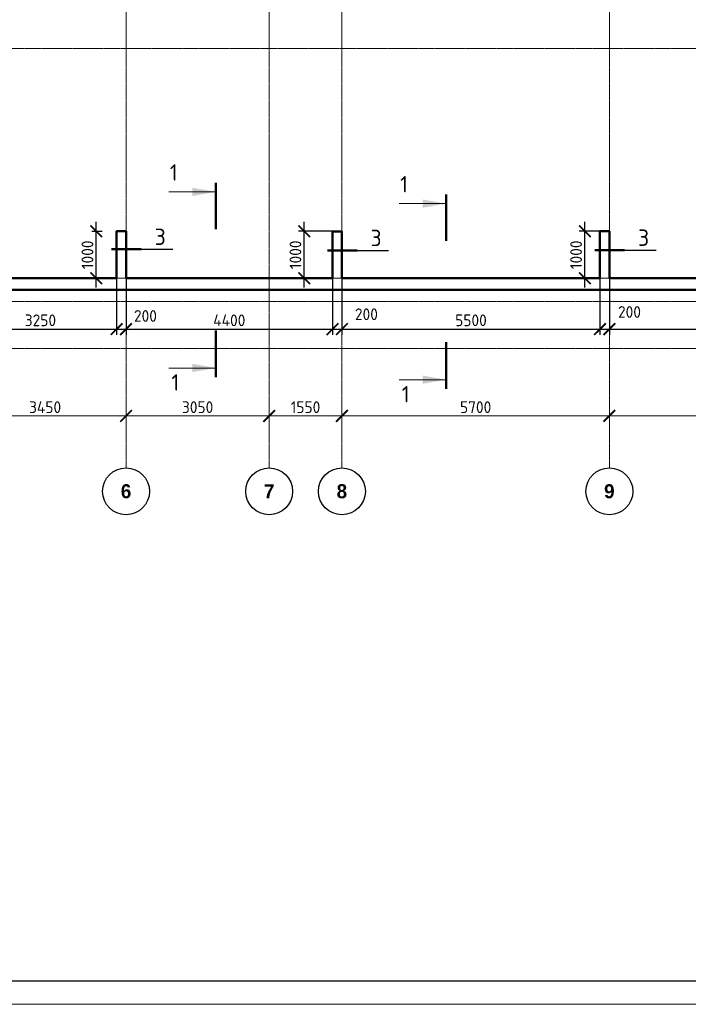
# Model space of a CAD drawing. Header units: millimetres. Extents: x 263826 to 1718326, y -423071 to 70137.
# Tile 475 of 486: x 1170373 to 1184620, y -143340 to -122340. Entities that reach past the tile are written whole.
import ezdxf

# ---------------------------------------------------------------- set-up
doc = ezdxf.new("R2010")
doc.units = ezdxf.units.MM
doc.linetypes.add('______5', pattern=[1100, 800, -100, 100, -100])
doc.linetypes.add('осевая', pattern=[50.8, 31.75, -6.35, 6.35, -6.35])
doc.layers.add('PDF7_Text', color=7, linetype='Continuous')
doc.layers.add('ТОЛСТЫЕ_ОСНОВНЫЕ', color=6, linetype='Continuous')
for name, color, linetype, lineweight in [('Выноски', 20, 'Continuous', 20), ('Конструкции 0.5', 5, 'Continuous', 50), ('Оси', 40, '______5', 18), ('размер', 1, 'Continuous', 25), ('РАЗМЕРЫ', 1, 'Continuous', 9), ('Текст', 7, 'Continuous', 25), ('ТОНКИЕ', 7, 'Continuous', 9)]:
    doc.layers.add(name, color=color, linetype=linetype, lineweight=lineweight)
doc.styles.add('Century Gothic', font='GOTHIC.TTF')
doc.styles.add('GOST-2.304_Type-B', font='GOST_Common.ttf')
doc.styles.add('PDF Times New Roman', font='times.ttf')
doc.styles.add('ГОСТ', font='GOST_Common.ttf')
doc.dimstyles.new('СПДС', dxfattribs={"dimscale": 100, "dimtxt": 2.5, "dimasz": 2.5, "dimexe": 1.25, "dimexo": 0, "dimtad": 1, "dimdec": 0, "dimtxsty": 'GOST-2.304_Type-B', "dimblk": 'ARCHTICK', "dimcen": 2.5, "dimdle": 2, "dimadec": 0, "dimazin": 2, "dimtfac": 0.75, "dimtdec": 0, "dimtmove": 1, "dimatfit": 3, "dimfxl": 1, "dimtolj": 1, "dimarcsym": 1})

# ---------------------------------------------------------------- blocks, each defined once
blk = doc.blocks.new('штамп кж1.1')
at = {"layer": 'PDF7_Text', "insert": (410912, -84467), "char_height": 180, "width": 6881.02, "attachment_point": 7, "style": 'PDF Times New Roman'}
blk.add_mtext('\\pi1015.18152;Жилой дом со встроенными помещениями \\P\\pi311.27381;общественно-делового и коммерческого назначения на \\P\\pi667.38051;первом этаже здания и встроенно-пристроенным \\P\\pi874.76335;поликлиническим учреждением (поз. 2.2-2.3)', dxfattribs=at)
at = {"layer": 'Текст', "color": 7, "insert": (411117, -81801), "char_height": 250, "attachment_point": 1, "style": 'ГОСТ'}
blk.add_mtext_dynamic_manual_height_columns('\\pi594.35517;{\\fTimes New Roman|b0|i0|c204|p18;\\C256;Строительство жилого комплекса со  встроенными помещениями \\P\\pi1441.86779;общественного-делового, коммерческого назначения и \\P\\pi41.3631;поликлиническим учреждением по адресу: г. Чита, ул. 1-я Коллективная}', width=11543.07, gutter_width=12.5, heights=[0], dxfattribs=at)
blk = doc.blocks.new('NSY101')
at = {"color": 0, "linetype": 'ByBlock', "lineweight": -2}
blk.add_circle((0, 0), 50, dxfattribs=at)
blk = doc.blocks.new('_ArchTick')
at = {"color": 0, "linetype": 'ByBlock', "const_width": 0.15}
blk.add_lwpolyline([(-0.5, -0.5), (0.5, 0.5)], dxfattribs=at)
blk = doc.blocks.new('*D3819')
at = {"layer": 'DEFPOINTS', "color": 0, "lineweight": 0, "transparency": 16777216}
for p in [(487805, -129926), (491255, -129833), (491255, -130107)]:
    blk.add_point(p, dxfattribs=at)
at = {"layer": 'РАЗМЕРЫ', "color": 0, "lineweight": -2, "transparency": 16777216}
for p, q in [((487805, -129926), (487805, -129708)), ((491255, -130107), (491255, -129708)), ((487605, -129833), (491455, -129833))]:
    blk.add_line(p, q, dxfattribs=at)
at = {"layer": 'РАЗМЕРЫ', "color": 0, "lineweight": -2, "transparency": 16777216, "xscale": 250, "yscale": 250, "zscale": 250, "rotation": 180}
blk.add_blockref('_ArchTick', (487805, -129833), dxfattribs=at)
at = {"layer": 'РАЗМЕРЫ', "color": 0, "lineweight": -2, "transparency": 16777216, "xscale": 250, "yscale": 250, "zscale": 250}
blk.add_blockref('_ArchTick', (491255, -129833), dxfattribs=at)
at = {"layer": 'РАЗМЕРЫ', "color": 0, "transparency": 16777216, "insert": (489530, -129646), "char_height": 250, "attachment_point": 5, "style": 'GOST-2.304_Type-B'}
blk.add_mtext('\\A1;3450', dxfattribs=at)
blk = doc.blocks.new('*D3820')
at = {"layer": 'DEFPOINTS', "color": 0, "lineweight": 0, "transparency": 16777216}
for p in [(494305, -129833), (491255, -130136), (494305, -130050)]:
    blk.add_point(p, dxfattribs=at)
at = {"layer": 'РАЗМЕРЫ', "color": 0, "lineweight": -2, "transparency": 16777216}
for p, q in [((491255, -130136), (491255, -129708)), ((494305, -130050), (494305, -129708)), ((491055, -129833), (494505, -129833))]:
    blk.add_line(p, q, dxfattribs=at)
at = {"layer": 'РАЗМЕРЫ', "color": 0, "lineweight": -2, "transparency": 16777216, "xscale": 250, "yscale": 250, "zscale": 250, "rotation": 180}
blk.add_blockref('_ArchTick', (491255, -129833), dxfattribs=at)
at = {"layer": 'РАЗМЕРЫ', "color": 0, "lineweight": -2, "transparency": 16777216, "xscale": 250, "yscale": 250, "zscale": 250}
blk.add_blockref('_ArchTick', (494305, -129833), dxfattribs=at)
at = {"layer": 'РАЗМЕРЫ', "color": 0, "transparency": 16777216, "insert": (492780, -129646), "char_height": 250, "attachment_point": 5, "style": 'GOST-2.304_Type-B'}
blk.add_mtext('\\A1;3050', dxfattribs=at)
blk = doc.blocks.new('*D3821')
at = {"layer": 'DEFPOINTS', "color": 0, "lineweight": 0, "transparency": 16777216}
for p in [(495855, -129833), (494305, -130050), (495855, -130098)]:
    blk.add_point(p, dxfattribs=at)
at = {"layer": 'РАЗМЕРЫ', "color": 0, "lineweight": -2, "transparency": 16777216}
for p, q in [((494305, -130050), (494305, -129708)), ((495855, -130098), (495855, -129708)), ((494105, -129833), (496055, -129833))]:
    blk.add_line(p, q, dxfattribs=at)
at = {"layer": 'РАЗМЕРЫ', "color": 0, "lineweight": -2, "transparency": 16777216, "xscale": 250, "yscale": 250, "zscale": 250, "rotation": 180}
blk.add_blockref('_ArchTick', (494305, -129833), dxfattribs=at)
at = {"layer": 'РАЗМЕРЫ', "color": 0, "lineweight": -2, "transparency": 16777216, "xscale": 250, "yscale": 250, "zscale": 250}
blk.add_blockref('_ArchTick', (495855, -129833), dxfattribs=at)
at = {"layer": 'РАЗМЕРЫ', "color": 0, "transparency": 16777216, "insert": (495080, -129646), "char_height": 250, "attachment_point": 5, "style": 'GOST-2.304_Type-B'}
blk.add_mtext('\\A1;1550', dxfattribs=at)
blk = doc.blocks.new('*D3822')
at = {"layer": 'DEFPOINTS', "color": 0, "lineweight": 0, "transparency": 16777216}
for p in [(501555, -129833), (495855, -130094), (501555, -130113)]:
    blk.add_point(p, dxfattribs=at)
at = {"layer": 'РАЗМЕРЫ', "color": 0, "lineweight": -2, "transparency": 16777216}
for p, q in [((495855, -130094), (495855, -129708)), ((501555, -130113), (501555, -129708)), ((495655, -129833), (501755, -129833))]:
    blk.add_line(p, q, dxfattribs=at)
at = {"layer": 'РАЗМЕРЫ', "color": 0, "lineweight": -2, "transparency": 16777216, "xscale": 250, "yscale": 250, "zscale": 250, "rotation": 180}
blk.add_blockref('_ArchTick', (495855, -129833), dxfattribs=at)
at = {"layer": 'РАЗМЕРЫ', "color": 0, "lineweight": -2, "transparency": 16777216, "xscale": 250, "yscale": 250, "zscale": 250}
blk.add_blockref('_ArchTick', (501555, -129833), dxfattribs=at)
at = {"layer": 'РАЗМЕРЫ', "color": 0, "transparency": 16777216, "insert": (498705, -129646), "char_height": 250, "attachment_point": 5, "style": 'GOST-2.304_Type-B'}
blk.add_mtext('\\A1;5700', dxfattribs=at)
blk = doc.blocks.new('*D3823')
at = {"layer": 'DEFPOINTS', "color": 0, "lineweight": 0, "transparency": 16777216}
for p in [(505955, -129830), (501555, -130117), (505955, -130013)]:
    blk.add_point(p, dxfattribs=at)
at = {"layer": 'РАЗМЕРЫ', "color": 0, "lineweight": -2, "transparency": 16777216}
for p, q in [((501555, -130117), (501555, -129705)), ((505955, -130013), (505955, -129705)), ((501355, -129830), (506155, -129830))]:
    blk.add_line(p, q, dxfattribs=at)
at = {"layer": 'РАЗМЕРЫ', "color": 0, "lineweight": -2, "transparency": 16777216, "xscale": 250, "yscale": 250, "zscale": 250, "rotation": 180}
blk.add_blockref('_ArchTick', (501555, -129830), dxfattribs=at)
at = {"layer": 'РАЗМЕРЫ', "color": 0, "lineweight": -2, "transparency": 16777216, "xscale": 250, "yscale": 250, "zscale": 250}
blk.add_blockref('_ArchTick', (505955, -129830), dxfattribs=at)
at = {"layer": 'РАЗМЕРЫ', "color": 0, "transparency": 16777216, "insert": (503755, -129643), "char_height": 250, "attachment_point": 5, "style": 'GOST-2.304_Type-B'}
blk.add_mtext('\\A1;4400', dxfattribs=at)
blk = doc.blocks.new('*U2651')
at = {"layer": 'ТОЛСТЫЕ_ОСНОВНЫЕ', "color": 6}
blk.add_lwpolyline([(20, 5), (886, 5), (886, 415), (20, 415)], close=True, dxfattribs=at)
at = {"layer": 'ТОНКИЕ'}
blk.add_lwpolyline([(0, 0), (891, 0), (891, 420), (0, 420)], close=True, dxfattribs=at)
blk = doc.blocks.new('*D2675')
at = {"color": 0, "lineweight": -2, "transparency": 16777216}
for p, q in [((1172438, -127854), (1172438, -129065)), ((1169189, -128354), (1169189, -129065)), ((1168989, -128940), (1172638, -128940))]:
    blk.add_line(p, q, dxfattribs=at)
at = {"layer": 'DEFPOINTS', "color": 0, "transparency": 16777216}
for p in [(1172438, -127854), (1169189, -128354), (1172438, -128940)]:
    blk.add_point(p, dxfattribs=at)
at = {"color": 0, "lineweight": -2, "transparency": 16777216, "xscale": 250, "yscale": 250, "zscale": 250, "rotation": 180}
blk.add_blockref('_ArchTick', (1169189, -128940), dxfattribs=at)
at = {"color": 0, "lineweight": -2, "transparency": 16777216, "xscale": 250, "yscale": 250, "zscale": 250}
blk.add_blockref('_ArchTick', (1172438, -128940), dxfattribs=at)
at = {"color": 0, "transparency": 16777216, "insert": (1170814, -128752), "char_height": 250, "attachment_point": 5, "style": 'GOST-2.304_Type-B'}
blk.add_mtext('\\A1;3250', dxfattribs=at)
blk = doc.blocks.new('*D2676')
at = {"color": 0, "lineweight": -2, "transparency": 16777216}
for p, q in [((1172438, -127854), (1172438, -129065)), ((1172639, -127854), (1172639, -129065)), ((1172238, -128940), (1172839, -128940))]:
    blk.add_line(p, q, dxfattribs=at)
at = {"layer": 'DEFPOINTS', "color": 0, "transparency": 16777216}
for p in [(1172438, -127854), (1172639, -127854), (1172639, -128940)]:
    blk.add_point(p, dxfattribs=at)
at = {"color": 0, "lineweight": -2, "transparency": 16777216, "xscale": 250, "yscale": 250, "zscale": 250, "rotation": 180}
blk.add_blockref('_ArchTick', (1172438, -128940), dxfattribs=at)
at = {"color": 0, "lineweight": -2, "transparency": 16777216, "xscale": 250, "yscale": 250, "zscale": 250}
blk.add_blockref('_ArchTick', (1172639, -128940), dxfattribs=at)
at = {"color": 0, "transparency": 16777216, "insert": (1173052, -128659), "char_height": 250, "attachment_point": 5, "style": 'GOST-2.304_Type-B'}
blk.add_mtext('\\A1;200', dxfattribs=at)
blk = doc.blocks.new('*D2677')
at = {"color": 0, "lineweight": -2, "transparency": 16777216}
for p, q in [((1172639, -127854), (1172639, -129065)), ((1177038, -127854), (1177038, -129065)), ((1172439, -128940), (1177238, -128940))]:
    blk.add_line(p, q, dxfattribs=at)
at = {"layer": 'DEFPOINTS', "color": 0, "transparency": 16777216}
for p in [(1172639, -127854), (1177038, -127854), (1177038, -128940)]:
    blk.add_point(p, dxfattribs=at)
at = {"color": 0, "lineweight": -2, "transparency": 16777216, "xscale": 250, "yscale": 250, "zscale": 250, "rotation": 180}
blk.add_blockref('_ArchTick', (1172639, -128940), dxfattribs=at)
at = {"color": 0, "lineweight": -2, "transparency": 16777216, "xscale": 250, "yscale": 250, "zscale": 250}
blk.add_blockref('_ArchTick', (1177038, -128940), dxfattribs=at)
at = {"color": 0, "transparency": 16777216, "insert": (1174839, -128752), "char_height": 250, "attachment_point": 5, "style": 'GOST-2.304_Type-B'}
blk.add_mtext('\\A1;4400', dxfattribs=at)
blk = doc.blocks.new('*D2678')
at = {"color": 0, "lineweight": -2, "transparency": 16777216}
for p, q in [((1177038, -127854), (1177038, -129065)), ((1177239, -127812), (1177239, -129065)), ((1176838, -128940), (1177439, -128940))]:
    blk.add_line(p, q, dxfattribs=at)
at = {"layer": 'DEFPOINTS', "color": 0, "transparency": 16777216}
for p in [(1177038, -127854), (1177239, -127812), (1177239, -128940)]:
    blk.add_point(p, dxfattribs=at)
at = {"color": 0, "lineweight": -2, "transparency": 16777216, "xscale": 250, "yscale": 250, "zscale": 250, "rotation": 180}
blk.add_blockref('_ArchTick', (1177038, -128940), dxfattribs=at)
at = {"color": 0, "lineweight": -2, "transparency": 16777216, "xscale": 250, "yscale": 250, "zscale": 250}
blk.add_blockref('_ArchTick', (1177239, -128940), dxfattribs=at)
at = {"color": 0, "transparency": 16777216, "insert": (1177761, -128623), "char_height": 250, "attachment_point": 5, "style": 'GOST-2.304_Type-B'}
blk.add_mtext('\\A1;200', dxfattribs=at)
blk = doc.blocks.new('*D2679')
at = {"color": 0, "lineweight": -2, "transparency": 16777216}
for p, q in [((1177239, -127812), (1177239, -129065)), ((1182738, -127828), (1182738, -129065)), ((1177039, -128940), (1182938, -128940))]:
    blk.add_line(p, q, dxfattribs=at)
at = {"layer": 'DEFPOINTS', "color": 0, "transparency": 16777216}
for p in [(1177239, -127812), (1182738, -127828), (1182738, -128940)]:
    blk.add_point(p, dxfattribs=at)
at = {"color": 0, "lineweight": -2, "transparency": 16777216, "xscale": 250, "yscale": 250, "zscale": 250, "rotation": 180}
blk.add_blockref('_ArchTick', (1177239, -128940), dxfattribs=at)
at = {"color": 0, "lineweight": -2, "transparency": 16777216, "xscale": 250, "yscale": 250, "zscale": 250}
blk.add_blockref('_ArchTick', (1182738, -128940), dxfattribs=at)
at = {"color": 0, "transparency": 16777216, "insert": (1179989, -128752), "char_height": 250, "attachment_point": 5, "style": 'GOST-2.304_Type-B'}
blk.add_mtext('\\A1;5500', dxfattribs=at)
blk = doc.blocks.new('*D2680')
at = {"color": 0, "lineweight": -2, "transparency": 16777216}
for p, q in [((1182738, -127828), (1182738, -129065)), ((1182939, -127854), (1182939, -129065)), ((1182538, -128940), (1183139, -128940))]:
    blk.add_line(p, q, dxfattribs=at)
at = {"layer": 'DEFPOINTS', "color": 0, "transparency": 16777216}
for p in [(1182738, -127828), (1182939, -127854), (1182939, -128940)]:
    blk.add_point(p, dxfattribs=at)
at = {"color": 0, "lineweight": -2, "transparency": 16777216, "xscale": 250, "yscale": 250, "zscale": 250, "rotation": 180}
blk.add_blockref('_ArchTick', (1182738, -128940), dxfattribs=at)
at = {"color": 0, "lineweight": -2, "transparency": 16777216, "xscale": 250, "yscale": 250, "zscale": 250}
blk.add_blockref('_ArchTick', (1182939, -128940), dxfattribs=at)
at = {"color": 0, "transparency": 16777216, "insert": (1183367, -128574), "char_height": 250, "attachment_point": 5, "style": 'GOST-2.304_Type-B'}
blk.add_mtext('\\A1;200', dxfattribs=at)
blk = doc.blocks.new('*D2681')
at = {"color": 0, "lineweight": -2, "transparency": 16777216}
for p, q in [((1182939, -127854), (1182939, -129065)), ((1189438, -127854), (1189438, -129065)), ((1182739, -128940), (1189638, -128940))]:
    blk.add_line(p, q, dxfattribs=at)
at = {"layer": 'DEFPOINTS', "color": 0, "transparency": 16777216}
for p in [(1182939, -127854), (1189438, -127854), (1189438, -128940)]:
    blk.add_point(p, dxfattribs=at)
at = {"color": 0, "lineweight": -2, "transparency": 16777216, "xscale": 250, "yscale": 250, "zscale": 250, "rotation": 180}
blk.add_blockref('_ArchTick', (1182939, -128940), dxfattribs=at)
at = {"color": 0, "lineweight": -2, "transparency": 16777216, "xscale": 250, "yscale": 250, "zscale": 250}
blk.add_blockref('_ArchTick', (1189438, -128940), dxfattribs=at)
at = {"color": 0, "transparency": 16777216, "insert": (1186189, -128752), "char_height": 250, "attachment_point": 5, "style": 'GOST-2.304_Type-B'}
blk.add_mtext('\\A1;6500', dxfattribs=at)
blk = doc.blocks.new('*D2689')
at = {"color": 0, "lineweight": -2, "transparency": 16777216}
for p, q in [((1172004, -128054), (1172004, -126654)), ((1171910, -126854), (1172129, -126854)), ((1171910, -127854), (1172129, -127854))]:
    blk.add_line(p, q, dxfattribs=at)
at = {"layer": 'DEFPOINTS', "color": 0, "transparency": 16777216}
for p in [(1171910, -126854), (1172004, -126854), (1171910, -127854)]:
    blk.add_point(p, dxfattribs=at)
at = {"color": 0, "lineweight": -2, "transparency": 16777216, "xscale": 250, "yscale": 250, "zscale": 250}
for p, rotation in [((1172004, -126854), 90), ((1172004, -127854), 270)]:
    blk.add_blockref('_ArchTick', p, dxfattribs=dict(at, rotation=rotation))
at = {"color": 0, "transparency": 16777216, "insert": (1171817, -127354), "char_height": 250, "attachment_point": 5, "rotation": 90, "style": 'GOST-2.304_Type-B'}
blk.add_mtext('\\A1;1000', dxfattribs=at)
blk = doc.blocks.new('*D2690')
at = {"color": 0, "lineweight": -2, "transparency": 16777216}
for p, q in [((1176436, -128054), (1176436, -126654)), ((1177038, -126854), (1176311, -126854)), ((1176723, -127854), (1176311, -127854))]:
    blk.add_line(p, q, dxfattribs=at)
at = {"layer": 'DEFPOINTS', "color": 0, "transparency": 16777216}
for p in [(1176436, -126854), (1177038, -126854), (1176723, -127854)]:
    blk.add_point(p, dxfattribs=at)
at = {"color": 0, "lineweight": -2, "transparency": 16777216, "xscale": 250, "yscale": 250, "zscale": 250}
for p, rotation in [((1176436, -126854), 90), ((1176436, -127854), 270)]:
    blk.add_blockref('_ArchTick', p, dxfattribs=dict(at, rotation=rotation))
at = {"color": 0, "transparency": 16777216, "insert": (1176248, -127354), "char_height": 250, "attachment_point": 5, "rotation": 90, "style": 'GOST-2.304_Type-B'}
blk.add_mtext('\\A1;1000', dxfattribs=at)
blk = doc.blocks.new('*D2691')
at = {"color": 0, "lineweight": -2, "transparency": 16777216}
for p, q in [((1182417, -128054), (1182417, -126654)), ((1182738, -126854), (1182292, -126854)), ((1182613, -127854), (1182292, -127854))]:
    blk.add_line(p, q, dxfattribs=at)
at = {"layer": 'DEFPOINTS', "color": 0, "transparency": 16777216}
for p in [(1182417, -126854), (1182738, -126854), (1182613, -127854)]:
    blk.add_point(p, dxfattribs=at)
at = {"color": 0, "lineweight": -2, "transparency": 16777216, "xscale": 250, "yscale": 250, "zscale": 250}
for p, rotation in [((1182417, -126854), 90), ((1182417, -127854), 270)]:
    blk.add_blockref('_ArchTick', p, dxfattribs=dict(at, rotation=rotation))
at = {"color": 0, "transparency": 16777216, "insert": (1182229, -127354), "char_height": 250, "attachment_point": 5, "rotation": 90, "style": 'GOST-2.304_Type-B'}
blk.add_mtext('\\A1;1000', dxfattribs=at)
blk = doc.blocks.new('оси 2.2-2.3')
at = {"layer": 'Оси', "color": 16, "linetype": 'осевая', "lineweight": 0, "transparency": 33554687}
for p, q in [((491254.9, -104267.9), (491254.9, -130953.9)), ((494304.9, -104267.9), (494304.9, -130953.9)), ((495854.9, -104267.9), (495854.9, -130953.9)), ((501554.9, -104267.9), (501554.9, -130953.9)), ((468076.3, -121995.4), (524372.9, -121995.4)), ((468653.8, -126895.4), (523707.4, -126895.4)), ((468076.3, -127395.4), (524372.9, -127395.4)), ((468076.3, -128395.4), (524372.9, -128395.4))]:
    blk.add_line(p, q, dxfattribs=at)
at = {"layer": 'Оси', "color": 16, "linetype": 'Continuous', "lineweight": 25, "transparency": 33554687, "xscale": 9.999999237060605, "yscale": 9.999999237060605, "zscale": 9.999999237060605}
for p in [(491254.4, -131441.1), (494304.4, -131441.1), (495854.4, -131441.1), (501554.4, -131441.1)]:
    blk.add_blockref('NSY101', p, dxfattribs=at)
at = {"layer": 'Оси', "color": 16, "linetype": 'Continuous', "lineweight": 25, "transparency": 33554687, "char_height": 300, "width": 385, "attachment_point": 5, "style": 'Century Gothic'}
for s, insert in [('\\A1;{\\fCentury Gothic|i0|b1;\\H300.000000;\\W1.000000;\\C16;6}\\P', (491254.4, -131441.1)), ('\\A1;{\\fCentury Gothic|i0|b1;\\H300.000000;\\W1.000000;\\C16;7}\\P', (494304.4, -131441.1)), ('\\A1;{\\fCentury Gothic|i0|b1;\\H300.000000;\\W1.000000;\\C16;8}\\P', (495854.4, -131441.1)), ('\\A1;{\\fCentury Gothic|i0|b1;\\H300.000000;\\W1.000000;\\C16;9}\\P', (501554.4, -131441.1))]:
    blk.add_mtext(s, dxfattribs=dict(at, insert=insert))
at = {"layer": 'РАЗМЕРЫ', "color": 1}
for base, p1, p2, picture, middle in [((491254.9, -129833.3), (487804.9, -129925.7), (491254.9, -130106.6), '*D3819', (489529.9, -129645.8)), ((494304.9, -129833.3), (491254.9, -130135.5), (494304.9, -130050.1), '*D3820', (492779.9, -129645.8)), ((495854.9, -129833.3), (494304.9, -130050.1), (495854.9, -130097.7), '*D3821', (495079.9, -129645.8)), ((501554.9, -129833.4), (495854.9, -130094), (501554.9, -130113.3), '*D3822', (498704.9, -129645.9)), ((505954.9, -129830.2), (501554.9, -130116.9), (505954.9, -130012.7), '*D3823', (503754.9, -129642.7))]:
    dim = blk.add_linear_dim(base=base, p1=p1, p2=p2, dimstyle='СПДС', dxfattribs=at)
    dim.commit()
    dim.dimension.update_dxf_attribs({"geometry": picture, "text_midpoint": middle})

msp = doc.modelspace()

# ---------------------------------------------------------------- hatches: boundary and pattern name
at = {"layer": 'Выноски'}
for points in [[(1174549.818, -126012.95524), (1174049.81797, -125924.79174), (1174049.81797, -126101.11873)], [(1179457.95861, -126262.95524), (1178957.95858, -126174.79174), (1178957.95858, -126351.11873)], [(1174549.818, -129767.92749), (1174049.81797, -129679.76399), (1174049.81797, -129856.09098)], [(1179457.95861, -130017.92749), (1178957.95858, -129929.76399), (1178957.95858, -130106.09098)]]:
    msp.add_hatch(color=256, dxfattribs=at).paths.add_polyline_path(points, flags=0)

# ---------------------------------------------------------------- linework, layer by layer
at = {"color": 1}
for p, q in [((1172739.18859, -127234.91196), (1173634.71079, -127234.91196)), ((1183039.18859, -127254.21549), (1183934.71079, -127254.21549)), ((1177339.09283, -127260.12328), (1178234.61503, -127260.12328))]:
    msp.add_line(p, q, dxfattribs=at)
at = {"layer": 'Выноски'}
for p, q in [((1174549.818, -126012.95524), (1173549.81794, -126012.95524)), ((1179457.95861, -126262.95524), (1178457.95855, -126262.95524)), ((1174549.818, -129771.06534), (1173549.81798, -129771.06534)), ((1179457.95861, -130021.06534), (1178457.95859, -130021.06534))]:
    msp.add_line(p, q, dxfattribs=at)
for points in [[(1174549.818, -126812.95528, 50, 50, 0), (1174549.818, -125812.95523, 50, 50, 0)], [(1179457.95861, -127062.95528, 50, 50, 0), (1179457.95861, -126062.95523, 50, 50, 0)], [(1172965.13755, -127234.91196, 50, 50, 0), (1172325.07545, -127234.91196, 50, 50, 0)], [(1177565.04178, -127260.12328, 50, 50, 0), (1176924.97969, -127260.12328, 50, 50, 0)], [(1183265.13755, -127254.21549, 50, 50, 0), (1182625.07545, -127254.21549, 50, 50, 0)], [(1174549.818, -128967.92744, 50, 50, 0), (1174549.818, -129967.9275, 50, 50, 0)], [(1179457.95861, -129217.92744, 50, 50, 0), (1179457.95861, -130217.9275, 50, 50, 0)]]:
    msp.add_lwpolyline(points, format="xyseb", dxfattribs=at)
at = {"layer": 'Конструкции 0.5'}
for points in [[(1168038.47901, -127854.07268), (1172438.47904, -127854.07268), (1172438.47904, -126854.07269), (1172638.57481, -126854.07269), (1172638.57481, -127854.07268), (1177038.47913, -127854.07268), (1177038.47913, -126859.98067), (1177238.47904, -126859.98067), (1177238.57481, -127854.07268), (1182738.47904, -127854.07268), (1182738.47904, -126854.07268), (1182938.57481, -126854.07268), (1182938.57481, -127854.07268), (1189438.47904, -127854.07268), (1189438.47904, -126854.07288), (1189638.47904, -126854.07288), (1189638.47904, -127854.07268), (1196238.47904, -127854.07268), (1196238.47904, -126854.07288), (1196438.57481, -126854.07288), (1196438.57481, -127854.07268), (1202638.45694, -127853.98132)], [(1202888.4791, -128104.07268), (1162437.23041, -128104.07268)]]:
    msp.add_lwpolyline(points, dxfattribs=at)

# ---------------------------------------------------------------- block references
at = {"xscale": 100, "yscale": 100, "zscale": 100}
msp.add_blockref('*U2651', (1143739.29364, -143340.3706, 4157.37226), dxfattribs=at)
at = {"layer": 'размер'}
for p in [(522893.71601, -53537.24258), (622629.12858, -53501.68302, 6200), (477895.14991, -53738.20886), (433578.08002, -53769.4628, 3100), (572761.4223, -53769.4628, 3100), (669819.0913, -53923.17899), (715316.70554, -54017.10944)]:
    msp.add_blockref('штамп кж1.1', p, dxfattribs=at)
at = {"layer": 'РАЗМЕРЫ', "color": 1}
msp.add_blockref('оси 2.2-2.3', (681383.62708, -958.72037), dxfattribs=at)

# ---------------------------------------------------------------- texts
at = {"ltscale": 100, "char_height": 250, "width": 17398.1240905, "attachment_point": 1, "style": 'GOST-2.304_Type-B'}
for s, insert in [('\\pi-750,l750,t750,5000;1.^IОбщие примечания см. лист 1\\P2.^IШпильки поз.3 устанавливать с шагом 400 по вертикали и с шагом  400 по горизонтали .\\P3.^IАрмирование пилонов  выполнять отдельными стержнями. Арматуру вязать вязальной проволокой в каждом пересечении.\\P{\\C7;4.^IДиаметр оправки стержня при d<20мм - 5d, при d≥20мм - 8d}', (1027485.04377, -130480.58453, 6200)), ('\\pi-750,l750,t750,5000;1.^IОбщие примечания см. лист 1\\P2.^IШпильки поз.3 устанавливать с шагом 400 по вертикали и с шагом  400 по горизонтали.\\P3.^IАрмирование пилонов  выполнять отдельными стержнями. Арматуру вязать вязальной проволокой в каждом пересечении.', (1073932.24907, -132652.27578)), ('\\pi-750,l750,t750,5000;1.^IОбщие примечания см. лист 1\\P2.^IШпильки поз.3 устанавливать с шагом 400 по вертикали и с шагом  400 по горизонтали.\\P3.^IАрмирование пилонов  выполнять отдельными стержнями. Арматуру вязать вязальной проволокой в каждом пересечении.', (1119429.8633, -132746.20623))]:
    msp.add_mtext(s, dxfattribs=dict(at, insert=insert))
at = {"layer": 'Выноски', "style": 'GOST-2.304_Type-B'}
for s, height, p in [('1', 350.00002, (1173571.9251, -125773.58816)), ('1', 350.00002, (1178480.0657, -126023.58816)), ('3', 350.00001, (1173249.61235, -127145.81575)), ('3', 350.00001, (1177849.51659, -127171.02707)), ('3', 350.00001, (1183549.61235, -127165.11928)), ('1', 350.00001, (1173606.10036, -130251.92937)), ('1', 350.00001, (1178514.24096, -130501.92937))]:
    msp.add_text(s, height=height, dxfattribs=at).set_placement(p)
at = {"layer": 'Текст', "color": 7, "char_height": 250, "attachment_point": 1, "style": 'ГОСТ'}
for s, heights, insert in [('\\pi3500;{\\C256;\\P\\pi2376.89394;Пилон П10 (1ЭТ)}', [1500], (933752.04047, -138171.46392)), ('\\pi3500;{\\C256;\\P\\pi2439.39394;Пилон П2 (1ЭТ)}', [1500], (572654.78314, -138202.71786, 3100)), ('\\pi3500;{\\C256;\\P\\pi2482.19697;Пилон П3(1ЭТ)}', [1500], (617761.62801, -138202.71786, 3100)), ('\\pi3500;{\\C256;\\P\\pi2469.69697;Пилон П4(1ЭТ)}', [1500], (662807.74067, -138202.71786, 3100)), ('\\pi3500;{\\C256;\\P\\pi2439.39394;Пилон П7 (1ЭТ)}', [1500], (797631.09401, -138202.71786, 3100)), ('\\pi3500;{\\C256;\\P\\pi2439.39394;Пилон П9 (1ЭТ) }', [1500], (888753.47436, -138372.43021)), ('\\pi3500;{\\C256;\\P\\pi2376.89394;Пилон П12 (1ЭТ) }', [1509.18389], (1033487.45303, -138282.16753, 6200)), ('\\pi3500;{\\C256;\\P\\pi2439.39394;Пилон П5 (1ЭТ) }', [1500], (707720.13429, -138549.9473, 3100)), ('\\pi3500;{\\C256;\\P\\pi2439.39394;Пилон П6 (1ЭТ) }', [1500], (752632.5279, -138549.9473, 3100)), ('\\pi3500;{\\C256;\\P\\pi2439.39394;Пилон П8 (1ЭТ) }', [1500], (844436.40447, -138549.9473, 3100)), ('\\pi3500;{\\C256;\\P\\pi2401.89394;Пилон П11 (1ЭТ) }', [1500], (983619.74675, -138549.9473, 3100)), ('\\pi3500;{\\C256;\\P\\pi2376.89394;Пилон П13 (1ЭТ) }', [1500], (1080677.41576, -138557.40034)), ('\\pi3500;{\\C256;\\P\\pi2364.39394;Пилон П14 (1ЭТ) }', [1500], (1126175.02999, -138651.33079))]:
    msp.add_mtext_dynamic_manual_height_columns(s, width=7000, gutter_width=12.5, heights=heights, dxfattribs=dict(at, insert=insert))

# ---------------------------------------------------------------- dimensions: what is measured, and where the dimension line sits
at = {"color": 1}
for base, p1, p2, picture, middle in [((1172004.06271, -126854.07269), (1171910.27013, -127854.07268), (1171910.27013, -126854.07269), '*D2689', (1171816.56271, -127354.07268)), ((1176435.81216, -126853.98067), (1176723.05474, -127854.07268), (1177038.47913, -126853.98067), '*D2690', (1176248.31216, -127354.02668)), ((1182416.61257, -126854.07268), (1182613.47525, -127854.07268), (1182738.47904, -126854.07268), '*D2691', (1182229.11257, -127354.07268))]:
    dim = msp.add_linear_dim(base=base, p1=p1, p2=p2, angle=90, dimstyle='СПДС', dxfattribs=at)
    dim.commit()
    dim.dimension.update_dxf_attribs({"geometry": picture, "text_midpoint": middle})
for base, p1, p2, picture, middle in [((1172438.47904, -128939.69858), (1169188.57481, -128354.07268), (1172438.47904, -127854.07268), '*D2675', (1170813.52692, -128752.19858)), ((1177038.47913, -128939.69858), (1172638.57481, -127854.07268), (1177038.47913, -127854.07268), '*D2677', (1174838.52697, -128752.19858)), ((1182738.47904, -128939.69858), (1177238.57481, -127812.48586), (1182738.47904, -127828.32135), '*D2679', (1179988.52692, -128752.19858)), ((1189438.47904, -128939.69858), (1182938.57481, -127854.07268), (1189438.47904, -127854.07268), '*D2681', (1186188.52692, -128752.19858))]:
    dim = msp.add_linear_dim(base=base, p1=p1, p2=p2, dimstyle='СПДС', dxfattribs=at)
    dim.commit()
    dim.dimension.update_dxf_attribs({"geometry": picture, "text_midpoint": middle})
for base, p1, p2, picture, middle in [((1172638.57481, -128939.69858), (1172438.47904, -127854.07268), (1172638.57481, -127854.07268), '*D2676', (1173052.1446, -128846.78831)), ((1177238.57481, -128939.69858), (1177038.47913, -127854.07268), (1177238.57481, -127812.48586), '*D2678', (1177761.33676, -128810.69128)), ((1182938.57481, -128939.69858), (1182738.47904, -127828.32135), (1182938.57481, -127854.07268), '*D2680', (1183366.64816, -128761.88573))]:
    dim = msp.add_linear_dim(base=base, p1=p1, p2=p2, dimstyle='СПДС', dxfattribs=at)
    dim.commit()
    dim.dimension.update_dxf_attribs({"geometry": picture, "text_midpoint": middle, "dimtype": 160})

doc.saveas('drawing.dxf')
